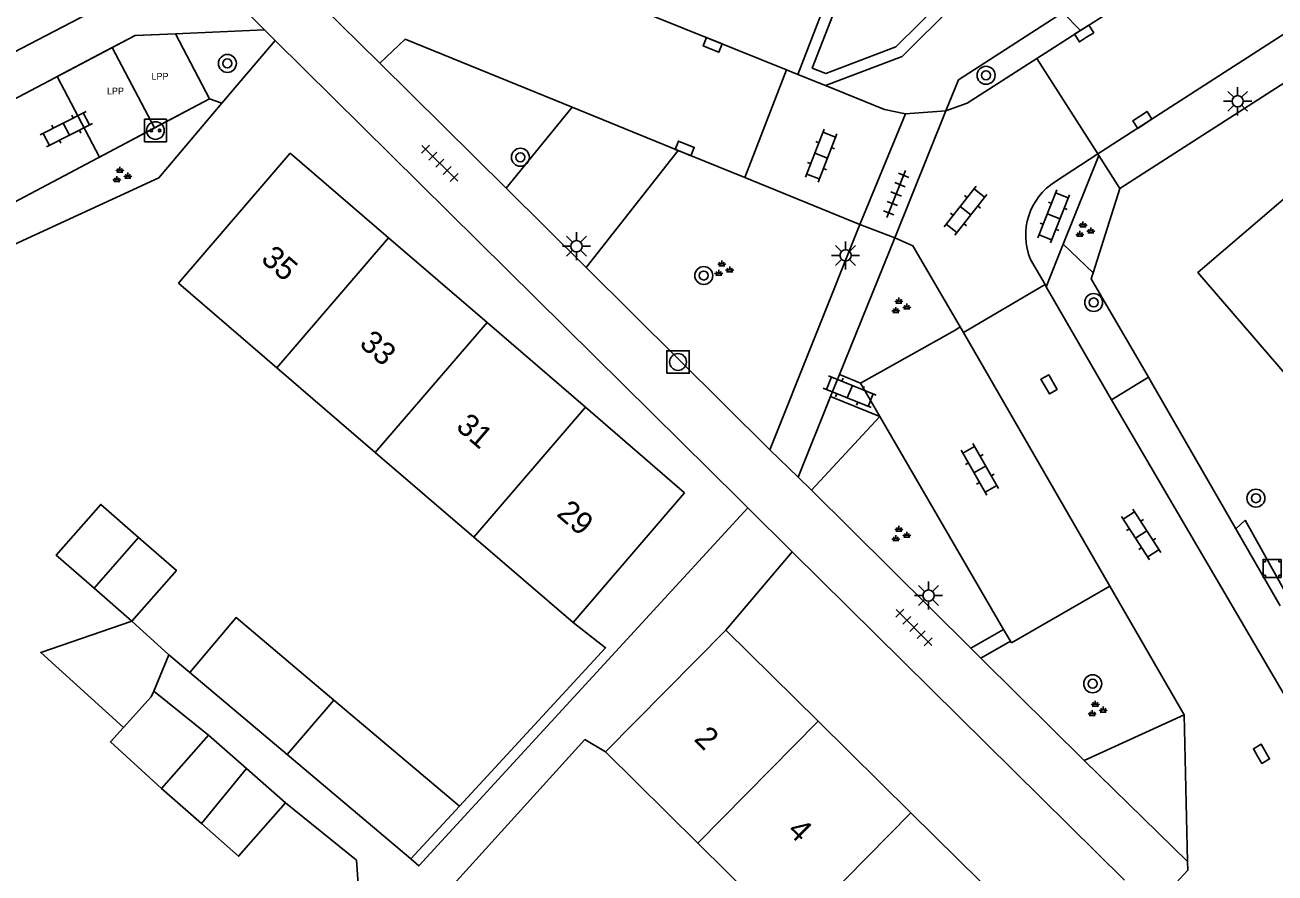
# Model space of a CAD drawing. Extents: x 136000 to 141014, y 402000 to 403500.
# Drawn here: x 137518.5 to 137574.1, y 402375.2 to 402412.9 of the extents above; entities that cross this region are included whole.
import ezdxf

# ---------------------------------------------------------------- set-up
doc = ezdxf.new("R2010")
doc.units = 0
for name, color, linetype in [('bp-grn-parkeervak', 7, 'Continuous'), ('gg-afsc-erfafscheiding', 7, 'Continuous'), ('gg-afsc-muur', 7, 'Continuous'), ('gg-anno-huisnummerreeks BGT', 7, 'Continuous'), ('gg-anno-openbare ruimte label', 7, 'Continuous'), ('gg-bbg-bijgebouw', 7, 'Continuous'), ('gg-bbg-gedigitaliseerde bebouwing', 7, 'Continuous'), ('gg-bbg-gedigitaliseerde bijgebouw', 7, 'Continuous'), ('gg-bbg-hoofdgebouw', 7, 'Continuous'), ('gg-bbg-luifel en loopbrug', 7, 'Continuous'), ('gg-bbg-tussenscheiding', 7, 'Continuous'), ('gg-knt-verharding', 7, 'Continuous'), ('gg-knt-verharding nz', 7, 'Continuous'), ('gt-grn-groengrens', 7, 'Continuous'), ('gt-grn-vlakafsluiter', 7, 'Continuous'), ('gt-grn-weggrens', 7, 'Continuous'), ('gt-symb-bak', 7, 'Continuous'), ('gt-symb-boom', 7, 'Continuous'), ('gt-symb-groenvak', 7, 'Continuous'), ('gt-symb-klinker verharding', 7, 'Continuous'), ('gt-symb-kolk', 7, 'Continuous'), ('gt-symb-laadpunt elektrisch vervoer', 7, 'Continuous'), ('gt-symb-lichtmast', 7, 'Continuous'), ('gt-symb-rioolschacht', 7, 'Continuous'), ('gt-symb-tegel verharding', 7, 'Continuous'), ('kenmerkpunt laadpunt parkeerplaats', 7, 'Continuous')]:
    doc.layers.add(name, color=color, linetype=linetype)

# ---------------------------------------------------------------- blocks, each defined once
blk = doc.blocks.new('gt0-BOOM')
at = {"layer": 'gt-symb-boom'}
for radius in [0.4, 0.2]:
    blk.add_circle((0, 0), radius, dxfattribs=at)
blk = doc.blocks.new('gt0-BAK')
at = {"layer": 'gt-symb-bak'}
for points in [[(-0.3, 0.4), (-0.3, 0.3), (-0.4, 0.3)], [(0.4, 0.3), (0.3, 0.3), (0.3, 0.4)], [(-0.4, -0.3), (-0.3, -0.3), (-0.3, -0.4)], [(0.3, -0.4), (0.3, -0.3), (0.4, -0.3)]]:
    blk.add_lwpolyline(points, dxfattribs=at)
blk.add_lwpolyline([(0.4, -0.4), (-0.4, -0.4), (-0.4, 0.4), (0.4, 0.4)], close=True, dxfattribs=at)
blk = doc.blocks.new('gt0-LMAST')
at = {"layer": 'gt-symb-lichtmast'}
for p, q in [((-0.005, 0.246), (-0.005, 0.621)), ((-0.182, 0.173), (-0.447, 0.438)), ((0.172, 0.173), (0.437, 0.438)), ((-0.255, -0.004), (-0.63, -0.004)), ((-0.182, -0.181), (-0.447, -0.446)), ((-0.005, -0.254), (-0.005, -0.629)), ((0.437, -0.446), (0.172, -0.181)), ((0.245, -0.004), (0.62, -0.004))]:
    blk.add_line(p, q, dxfattribs=at)
blk.add_circle((-0.005, -0.004), 0.25, dxfattribs=at)
blk = doc.blocks.new('gt0-KOLK')
at = {"layer": 'gt-symb-kolk'}
blk.add_lwpolyline([(0, 0), (0.375, 0), (0.375, 0.4), (-0.375, 0.4), (-0.375, 0), (0, 0)], dxfattribs=at)
blk = doc.blocks.new('gt0-GRVAK')
at = {"layer": 'gt-symb-groenvak'}
for p, q in [((-0.11, 0.189), (-0.228, 0.24)), ((-0.182, 0.153), (0.088, 0.153)), ((-0.091, 0.211), (-0.156, 0.322)), ((-0.047, 0.214), (-0.047, 0.393)), ((-0.004, 0.211), (0.061, 0.322)), ((0.015, 0.189), (0.133, 0.24)), ((0.262, -0.052), (0.197, 0.059)), ((0.305, -0.049), (0.305, 0.13)), ((0.349, -0.052), (0.414, 0.059)), ((-0.245, -0.228), (-0.363, -0.177)), ((-0.318, -0.264), (-0.047, -0.264)), ((-0.226, -0.206), (-0.291, -0.095)), ((-0.183, -0.203), (-0.183, -0.024)), ((-0.139, -0.206), (-0.074, -0.095)), ((-0.12, -0.228), (-0.002, -0.177)), ((0.243, -0.074), (0.125, -0.023)), ((0.17, -0.11), (0.441, -0.11)), ((0.368, -0.074), (0.486, -0.023))]:
    blk.add_line(p, q, dxfattribs=at)
blk = doc.blocks.new('gt0-KL1')
at = {"layer": 'gt-symb-klinker verharding'}
for p, q in [((-1.15, 0.3), (1.15, 0.3)), ((-1, -0.3), (-1, 0.3)), ((-0.5, 0.3), (-0.5, 0.45)), ((0, -0.3), (0, 0.3)), ((0.5, 0.3), (0.5, 0.45)), ((1, -0.3), (1, 0.3)), ((-1.15, -0.3), (1.15, -0.3)), ((-0.5, -0.45), (-0.5, -0.3)), ((0.5, -0.45), (0.5, -0.3))]:
    blk.add_line(p, q, dxfattribs=at)
blk = doc.blocks.new('gt0-TEG1')
at = {"layer": 'gt-symb-tegel verharding'}
for p, q in [((-1.125, 0), (1.125, 0)), ((-0.9, -0.25), (-0.9, 0.25)), ((-0.45, -0.25), (-0.45, 0.25)), ((0, -0.25), (0, 0.25)), ((0.45, -0.25), (0.45, 0.25)), ((0.9, -0.25), (0.9, 0.25))]:
    blk.add_line(p, q, dxfattribs=at)
blk = doc.blocks.new('gt0-LEV')
at = {"layer": 'gt-symb-laadpunt elektrisch vervoer'}
blk.add_lwpolyline([(-0.486, 0.501), (0.486, 0.501), (0.486, -0.499), (-0.486, -0.499)], close=True, dxfattribs=at)
for centre, radius in [((0, 0), 0.393), ((-0.186, 0), 0.0566), ((0.186, 0), 0.0566)]:
    blk.add_circle(centre, radius, dxfattribs=at)
blk = doc.blocks.new('gt0-RS')
at = {"layer": 'gt-symb-rioolschacht'}
blk.add_lwpolyline([(-0.5, -0.5), (0.5, -0.5), (0.5, 0.5), (-0.5, 0.5)], close=True, dxfattribs=at)
blk.add_circle((0, 0), 0.375, dxfattribs=at)

msp = doc.modelspace()

# ---------------------------------------------------------------- linework, layer by layer
at = {"layer": 'bp-grn-parkeervak'}
msp.add_line((137524.275, 402408.308), (137522.385, 402411.882), dxfattribs=at)
for points in [[(137522.385, 402411.882), (137523.41, 402412.42), (137525.208, 402412.498), (137526.718, 402409.6), (137524.275, 402408.308)], [(137524.275, 402408.308), (137521.832, 402407.016), (137519.937, 402410.598), (137522.385, 402411.882)]]:
    msp.add_lwpolyline(points, dxfattribs=at)
at = {"layer": 'gg-afsc-erfafscheiding'}
for p, q in [((137529.638, 402412.198), (137527.276, 402409.404)), ((137527.276, 402409.404), (137524.471, 402406.085)), ((137566.029, 402401.865), (137567.22, 402405.62)), ((137552.639, 402389.454), (137549.688, 402385.974)), ((137525.846, 402384.094), (137524.914, 402384.88))]:
    msp.add_line(p, q, dxfattribs=at)
for points in [[(137568.488, 402397.227), (137565.943, 402401.592), (137566.029, 402401.865)], [(137544.337, 402380.567), (137543.42, 402381.108), (137536.718, 402373.716)], [(137535.297, 402369.839), (137533.563, 402371.506), (137533.266, 402375.742), (137530.1, 402378.294)]]:
    msp.add_lwpolyline(points, dxfattribs=at)
at = {"layer": 'gg-afsc-muur'}
msp.add_line((137524.471, 402406.085), (137515.799, 402402.108), dxfattribs=at)
msp.add_lwpolyline([(137537.835, 402378.152), (137544.341, 402385.189), (137542.894, 402386.312)], dxfattribs=at)
at = {"layer": 'gg-bbg-bijgebouw'}
msp.add_line((137535.674, 402375.805), (137537.835, 402378.152), dxfattribs=at)
at = {"layer": 'gg-bbg-gedigitaliseerde bebouwing'}
for p, q in [((137525.34, 402401.4), (137529.719, 402397.637)), ((137529.719, 402397.637), (137534.096, 402393.874)), ((137534.096, 402393.874), (137538.474, 402390.111)), ((137538.474, 402390.111), (137542.894, 402386.312)), ((137544.337, 402380.567), (137548.447, 402376.506)), ((137548.447, 402376.506), (137552.571, 402372.43))]:
    msp.add_line(p, q, dxfattribs=at)
at = {"layer": 'gg-bbg-gedigitaliseerde bijgebouw'}
for p, q in [((137521.59, 402387.839), (137523.273, 402386.369)), ((137523.273, 402386.369), (137524.914, 402384.88)), ((137524.914, 402384.88), (137524.24, 402383.259)), ((137525.846, 402384.094), (137530.169, 402380.448)), ((137537.835, 402378.152), (137532.247, 402382.866)), ((137524.59, 402378.932), (137526.679, 402381.305)), ((137526.679, 402381.305), (137528.363, 402379.823)), ((137530.169, 402380.448), (137535.674, 402375.805)), ((137530.1, 402378.294), (137528.363, 402379.823)), ((137526.364, 402377.371), (137524.59, 402378.932))]:
    msp.add_line(p, q, dxfattribs=at)
for points in [[(137521.59, 402387.839), (137519.907, 402389.308), (137521.882, 402391.57), (137523.565, 402390.1)], [(137523.273, 402386.369), (137525.248, 402388.631), (137523.565, 402390.1)], [(137532.247, 402382.866), (137527.902, 402386.531), (137525.846, 402384.094)], [(137522.894, 402381.641), (137519.215, 402384.988), (137523.273, 402386.369)], [(137524.24, 402383.259), (137524.133, 402383.003), (137522.894, 402381.641)], [(137526.364, 402377.371), (137528.011, 402375.921), (137530.1, 402378.294)]]:
    msp.add_lwpolyline(points, dxfattribs=at)
at = {"layer": 'gg-bbg-hoofdgebouw'}
for p, q in [((137539.065, 402399.655), (137534.687, 402403.418)), ((137543.442, 402395.893), (137539.065, 402399.655)), ((137547.854, 402392.087), (137543.442, 402395.893)), ((137547.854, 402392.087), (137542.894, 402386.312)), ((137549.688, 402385.974), (137544.337, 402380.567)), ((137549.688, 402385.974), (137553.797, 402381.927)), ((137553.797, 402381.927), (137557.923, 402377.853))]:
    msp.add_line(p, q, dxfattribs=at)
for points in [[(137577.06, 402394.49), (137570.69, 402401.88), (137575.71, 402406.18), (137577.75, 402403.79), (137578.96, 402404.98), (137578.56, 402405.44), (137581.83, 402408.22)], [(137534.687, 402403.418), (137530.31, 402407.18), (137525.34, 402401.4)], [(137557.923, 402377.853), (137562.05, 402373.78), (137556.69, 402368.36)]]:
    msp.add_lwpolyline(points, dxfattribs=at)
at = {"layer": 'gg-bbg-luifel en loopbrug'}
msp.add_line((137524.24, 402383.259), (137526.679, 402381.305), dxfattribs=at)
msp.add_lwpolyline([(137524.59, 402378.932), (137522.316, 402381.007), (137522.894, 402381.641)], dxfattribs=at)
at = {"layer": 'gg-bbg-tussenscheiding'}
for p, q in [((137534.687, 402403.418), (137529.719, 402397.637)), ((137539.065, 402399.655), (137534.096, 402393.874)), ((137543.442, 402395.893), (137538.474, 402390.111)), ((137521.59, 402387.839), (137523.565, 402390.1)), ((137532.247, 402382.866), (137530.169, 402380.448)), ((137553.797, 402381.927), (137548.447, 402376.506)), ((137528.363, 402379.823), (137526.364, 402377.371)), ((137557.923, 402377.853), (137552.571, 402372.43))]:
    msp.add_line(p, q, dxfattribs=at)
at = {"layer": 'gg-knt-verharding'}
for p, q in [((137615.822, 402436.874), (137567.22, 402405.62)), ((137529.16, 402412.67), (137527.376, 402414.486)), ((137534.3, 402411.19), (137531.662, 402413.786)), ((137567.715, 402414.081), (137565.471, 402412.647)), ((137525.208, 402412.498), (137529.16, 402412.67)), ((137529.16, 402412.67), (137529.638, 402412.198)), ((137565.471, 402412.647), (137563.518, 402411.399)), ((137525.208, 402412.498), (137526.718, 402409.6)), ((137529.638, 402412.198), (137550.27, 402391.808)), ((137534.3, 402411.19), (137539.915, 402405.626)), ((137552.393, 402410.887), (137550.532, 402406.101)), ((137566.24, 402407.15), (137563.518, 402411.399)), ((137552.884, 402410.689), (137554.124, 402410.189)), ((137526.718, 402409.6), (137515.045, 402403.426)), ((137547.567, 402407.309), (137542.855, 402409.228)), ((137557.684, 402408.94), (137555.648, 402404.017)), ((137557.205, 402403.415), (137559.479, 402409.072)), ((137550.532, 402406.101), (137547.567, 402407.309)), ((137564.35, 402405.93), (137566.24, 402407.15)), ((137566.281, 402407.086), (137564.699, 402403.14)), ((137566.281, 402407.086), (137566.24, 402407.15)), ((137567.22, 402405.62), (137566.281, 402407.086)), ((137555.648, 402404.017), (137550.532, 402406.101)), ((137539.915, 402405.626), (137543.47, 402402.104)), ((137551.65, 402394), (137555.648, 402404.017)), ((137557.205, 402403.415), (137554.75, 402397.349)), ((137564.699, 402403.14), (137563.94, 402401.247)), ((137543.47, 402402.104), (137551.65, 402394)), ((137563.886, 402401.341), (137563.239, 402402.46)), ((137563.886, 402401.341), (137560.26, 402399.205)), ((137563.94, 402401.247), (137563.886, 402401.341)), ((137566.85, 402396.21), (137563.94, 402401.247)), ((137554.75, 402397.349), (137554.351, 402396.365)), ((137554.75, 402397.349), (137555.678, 402396.953)), ((137568.488, 402397.227), (137566.85, 402396.21)), ((137568.626, 402396.987), (137568.488, 402397.227)), ((137572.372, 402390.48), (137568.626, 402396.987)), ((137556.538, 402395.474), (137555.678, 402396.953)), ((137554.351, 402396.365), (137552.9, 402392.78)), ((137556.538, 402395.474), (137554.351, 402396.365)), ((137556.538, 402395.474), (137562.043, 402386.01)), ((137552.9, 402392.78), (137553.493, 402392.193)), ((137553.493, 402392.193), (137560.589, 402385.17)), ((137550.672, 402391.411), (137550.27, 402391.808)), ((137572.372, 402390.48), (137572.796, 402390.863)), ((137574.345, 402387.053), (137572.372, 402390.48)), ((137552.639, 402389.454), (137567.42, 402374.86)), ((137566.768, 402387.935), (137562.395, 402385.405)), ((137570.07, 402382.21), (137566.768, 402387.935)), ((137560.589, 402385.17), (137562.043, 402386.01)), ((137562.043, 402386.01), (137562.345, 402385.492)), ((137561.032, 402384.732), (137562.345, 402385.492)), ((137562.345, 402385.492), (137562.395, 402385.405)), ((137560.589, 402385.17), (137561.032, 402384.732)), ((137561.032, 402384.732), (137561.105, 402384.659)), ((137561.105, 402384.659), (137565.63, 402380.18)), ((137565.63, 402380.18), (137570.07, 402382.21)), ((137565.63, 402380.18), (137570.223, 402375.686))]:
    msp.add_line(p, q, dxfattribs=at)
for points in [[(137552.884, 402410.689), (137554.72, 402415.412), (137535.427, 402423.22), (137533.534, 402418.495)], [(137561.747, 402416.384), (137562.1, 402416.03), (137557.53, 402411.48), (137554.124, 402410.189)], [(137565.471, 402412.647), (137564.678, 402413.443), (137560.037, 402410.455), (137559.479, 402409.072)], [(137542.855, 402409.228), (137535.422, 402412.255), (137534.3, 402411.19)], [(137563.518, 402411.399), (137560.417, 402409.417), (137559.479, 402409.072)], [(137554.124, 402410.189), (137556.75, 402409.13), (137557.684, 402408.94)], [(137560.11, 402399.465), (137558.01, 402403.06), (137557.205, 402403.415)], [(137555.678, 402396.953), (137559.92, 402399.335), (137560.11, 402399.465)], [(137535.674, 402375.805), (137536.029, 402375.491), (137550.672, 402391.411)], [(137568.683, 402373.613), (137570.24, 402375.3), (137570.223, 402375.686)]]:
    msp.add_lwpolyline(points, dxfattribs=at)
msp.add_arc((137565.85, 402403.537), 2.824, 122.0733, 202.4194, dxfattribs=at)
at = {"layer": 'gg-knt-verharding nz'}
for p, q in [((137533.534, 402418.495), (137552.393, 402410.887)), ((137523.588, 402414.575), (137487.19, 402395.6)), ((137552.393, 402410.887), (137552.884, 402410.689)), ((137560.26, 402399.205), (137560.11, 402399.465)), ((137566.768, 402387.935), (137560.26, 402399.205))]:
    msp.add_line(p, q, dxfattribs=at)
for points in [[(137566.24, 402407.15), (137615.35, 402438.77), (137616.513, 402439.142)], [(137513.025, 402406.956), (137523.41, 402412.42), (137525.208, 402412.498)], [(137556.47, 402354.25), (137578.13, 402376.96), (137566.85, 402396.21)]]:
    msp.add_lwpolyline(points, dxfattribs=at)
at = {"layer": 'gt-grn-groengrens'}
for p, q in [((137526.718, 402409.6), (137527.276, 402409.404)), ((137539.915, 402405.626), (137542.855, 402409.228)), ((137543.47, 402402.104), (137547.567, 402407.309)), ((137564.699, 402403.14), (137566.029, 402401.865)), ((137553.493, 402392.193), (137556.538, 402395.474))]:
    msp.add_line(p, q, dxfattribs=at)
msp.add_lwpolyline([(137555.365, 402415.69), (137553.529, 402410.968), (137554.13, 402410.726), (137557.253, 402411.91), (137559.407, 402414.055)], dxfattribs=at)
at = {"layer": 'gt-grn-vlakafsluiter'}
msp.add_line((137572.796, 402390.863), (137574.711, 402387.417), dxfattribs=at)
at = {"layer": 'gt-grn-weggrens'}
for p, q in [((137559.479, 402409.072), (137557.684, 402408.94)), ((137555.648, 402404.017), (137557.205, 402403.415)), ((137551.65, 402394), (137552.9, 402392.78)), ((137552.639, 402389.454), (137550.672, 402391.411)), ((137570.07, 402382.21), (137570.223, 402375.686))]:
    msp.add_line(p, q, dxfattribs=at)

# ---------------------------------------------------------------- block references
at = {"layer": 'gt-symb-bak'}
msp.add_blockref('gt0-BAK', (137573.988, 402388.719), dxfattribs=at)
at = {"layer": 'gt-symb-boom'}
for p in [(137527.515, 402411.176), (137561.263, 402410.649), (137540.549, 402407.004), (137548.708, 402401.746), (137566.05, 402400.546), (137573.266, 402391.844), (137566.006, 402383.589)]:
    msp.add_blockref('gt0-BOOM', p, dxfattribs=at)
at = {"layer": 'gt-symb-groenvak'}
for p in [(137522.78, 402406.19), (137565.621, 402403.753), (137549.554, 402402.021), (137557.435, 402400.368), (137557.435, 402390.219), (137566.17, 402382.444)]:
    msp.add_blockref('gt0-GRVAK', p, dxfattribs=at)
at = {"layer": 'gt-symb-klinker verharding'}
for p, rotation in [((137520.351, 402408.254), -152.999345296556), ((137553.927, 402407.079), 68.77323173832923), ((137560.347, 402404.631), 51.82346239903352), ((137564.268, 402404.38), 68.41134772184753), ((137555.203, 402396.581), -22.077941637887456), ((137560.985, 402393.125), 119.74488129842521), ((137568.162, 402390.232), 123.00706175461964)]:
    msp.add_blockref('gt0-KL1', p, dxfattribs=dict(at, rotation=rotation))
at = {"layer": 'gt-symb-kolk'}
for p, rotation in [((137565.735, 402412.339), 32.752439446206), ((137549.033, 402411.815), -21.97171039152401), ((137568.327, 402408.494), 32.75243945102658), ((137547.788, 402407.211), -21.97171039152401), ((137563.892, 402396.806), -60.07751301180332), ((137573.342, 402380.377), -60.07751301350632)]:
    msp.add_blockref('gt0-KOLK', p, dxfattribs=dict(at, rotation=rotation))
at = {"layer": 'gt-symb-laadpunt elektrisch vervoer'}
msp.add_blockref('gt0-LEV', (137524.317, 402408.194), dxfattribs=at)
at = {"layer": 'gt-symb-lichtmast'}
for p in [(137572.46, 402409.498), (137543.05, 402403.054), (137555.018, 402402.644), (137558.709, 402387.519)]:
    msp.add_blockref('gt0-LMAST', p, dxfattribs=at)
at = {"layer": 'gt-symb-rioolschacht'}
msp.add_blockref('gt0-RS', (137547.561, 402397.901), dxfattribs=at)
at = {"layer": 'gt-symb-tegel verharding'}
for p, rotation in [((137536.97, 402406.736), -44.837919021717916), ((137557.263, 402405.369), 68.10284941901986), ((137558.057, 402386.093), 134.83791901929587)]:
    msp.add_blockref('gt0-TEG1', p, dxfattribs=dict(at, rotation=rotation))

# ---------------------------------------------------------------- texts
at = {"layer": 'gg-anno-huisnummerreeks BGT'}
for s, rotation, p in [('35', 319.3, (137528.962, 402402.406)), ('33', 319.3, (137533.339, 402398.643)), ('31', 319.3, (137537.636, 402394.95)), ('29', 319.2, (137542.116, 402391.094)), ('2', 315.4, (137548.23, 402381.094)), ('4', 315.4, (137552.38, 402377.002))]:
    msp.add_text(s, height=1, rotation=rotation, dxfattribs=at).set_placement(p)
at = {"layer": 'gg-anno-openbare ruimte label'}
msp.add_text('Boterbloem', height=2.5, rotation=27.6, dxfattribs=at).set_placement((137507.075, 402407.671))
at = {"layer": 'kenmerkpunt laadpunt parkeerplaats'}
for p in [(137524.138, 402410.457), (137522.158, 402409.803)]:
    msp.add_text('LPP', height=0.3, dxfattribs=at).set_placement(p)

doc.saveas('drawing.dxf')
